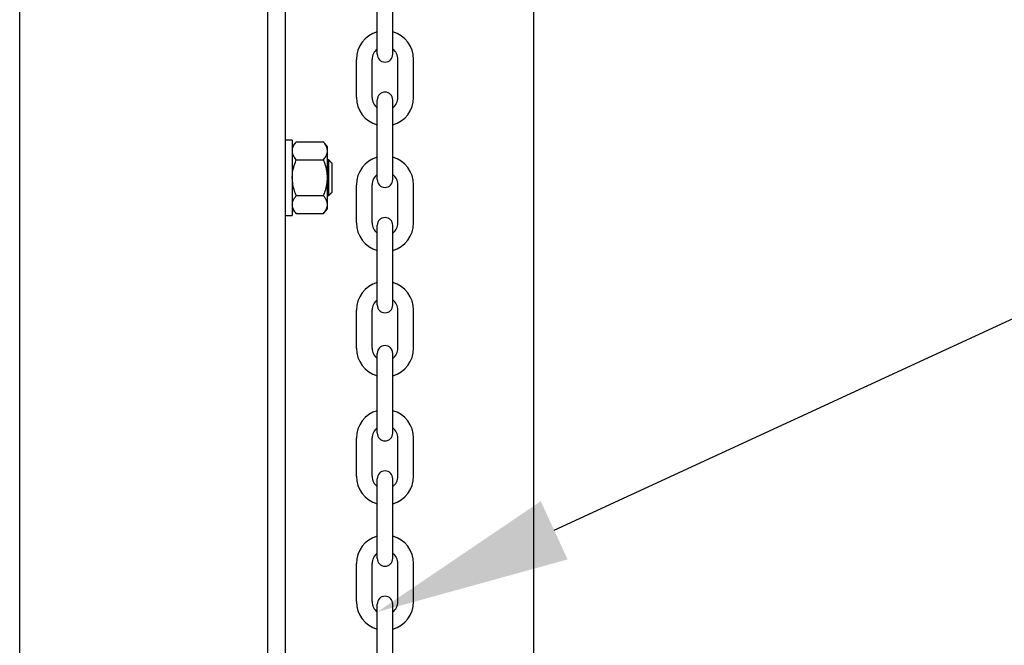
# Model space of a CAD drawing. Header units: inches. Extents: x 170 to 312, y 215 to 248.
# Tile 273 of 286: x 304.538 to 305.011, y 243.325 to 243.626. Entities that reach past the tile are written whole.
import ezdxf
from ezdxf import colors
from ezdxf.entities.mleader import LeaderData, LeaderLine
from ezdxf.math import Vec2, Vec3

# ---------------------------------------------------------------- set-up
doc = ezdxf.new("R2010")
doc.units = ezdxf.units.IN
doc.header["$LTSCALE"] = 0.25
doc.header["$MEASUREMENT"] = 0
doc.layers.add('ANNOTATIONS', color=1, linetype='Continuous')
doc.layers.add('MOTOR RH', color=7, linetype='Continuous')
doc.styles.add('ARIAL', font='arial.ttf', dxfattribs={"height": 0.09375})

msp = doc.modelspace()

# ---------------------------------------------------------------- linework, layer by layer
at = {"layer": 'MOTOR RH'}
for p, q in [((304.5376216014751, 240.1052927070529), (304.5376216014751, 244.325046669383)), ((304.6569831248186, 240.3825349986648), (304.6569831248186, 244.2991927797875)), ((304.665508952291, 240.3718777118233), (304.665508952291, 244.2991927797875)), ((304.7848704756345, 240.1052927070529), (304.7848704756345, 244.299997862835)), ((304.7095804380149, 243.6090825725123), (304.7095804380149, 243.6473597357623)), ((304.7170893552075, 243.6090825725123), (304.7170893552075, 243.6473597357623)), ((304.6995990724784, 243.5882956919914), (304.6995990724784, 243.6066101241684)), ((304.707107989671, 243.5882956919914), (304.707107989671, 243.6066101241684)), ((304.7195618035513, 243.5882956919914), (304.7195618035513, 243.6066101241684)), ((304.7270707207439, 243.5882956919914), (304.7270707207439, 243.6066101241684)), ((304.7095804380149, 243.5488280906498), (304.7095804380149, 243.5871052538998)), ((304.7170893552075, 243.5488280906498), (304.7170893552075, 243.5871052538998)), ((304.6687487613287, 243.5678342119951), (304.6687487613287, 243.5316163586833)), ((304.6706670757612, 243.5669535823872), (304.68374568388, 243.5669535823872)), ((304.6856639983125, 243.5348049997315), (304.6856639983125, 243.5646455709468)), ((304.6706670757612, 243.5583393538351), (304.68374568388, 243.5583393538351)), ((304.6862846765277, 243.5411995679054), (304.6862846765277, 243.558251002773)), ((304.6878466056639, 243.5427613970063), (304.6878466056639, 243.5566891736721)), ((304.6995990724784, 243.5280412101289), (304.6995990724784, 243.5463556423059)), ((304.707107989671, 243.5280412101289), (304.707107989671, 243.5463556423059)), ((304.7195618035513, 243.5280412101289), (304.7195618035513, 243.5463556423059)), ((304.7270707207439, 243.5280412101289), (304.7270707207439, 243.5463556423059)), ((304.6706670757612, 243.5411112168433), (304.68374568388, 243.5411112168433)), ((304.6706670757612, 243.5324969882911), (304.68374568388, 243.5324969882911)), ((304.7095804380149, 243.4885736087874), (304.7095804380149, 243.5268507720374)), ((304.7170893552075, 243.4885736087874), (304.7170893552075, 243.5268507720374)), ((304.6995990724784, 243.4677867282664), (304.6995990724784, 243.4861011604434)), ((304.707107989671, 243.4677867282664), (304.707107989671, 243.4861011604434)), ((304.7195618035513, 243.4677867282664), (304.7195618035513, 243.4861011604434)), ((304.7270707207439, 243.4677867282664), (304.7270707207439, 243.4861011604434)), ((304.7095804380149, 243.4270371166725), (304.7095804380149, 243.4653142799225)), ((304.7170893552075, 243.4270371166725), (304.7170893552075, 243.4653142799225)), ((304.6995990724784, 243.4062502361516), (304.6995990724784, 243.4245646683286)), ((304.707107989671, 243.4062502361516), (304.707107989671, 243.4245646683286)), ((304.7195618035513, 243.4062502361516), (304.7195618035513, 243.4245646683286)), ((304.7270707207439, 243.4062502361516), (304.7270707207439, 243.4245646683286)), ((304.7095804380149, 243.36678263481), (304.7095804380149, 243.4050597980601)), ((304.7170893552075, 243.36678263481), (304.7170893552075, 243.4050597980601)), ((304.6995990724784, 243.3459957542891), (304.6995990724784, 243.3643101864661)), ((304.707107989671, 243.3459957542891), (304.707107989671, 243.3643101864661)), ((304.7195618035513, 243.3459957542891), (304.7195618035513, 243.3643101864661)), ((304.7270707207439, 243.3459957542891), (304.7270707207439, 243.3643101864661)), ((304.7095804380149, 243.3065281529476), (304.7095804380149, 243.3448053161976)), ((304.7170893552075, 243.3065281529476), (304.7170893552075, 243.3448053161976))]:
    msp.add_line(p, q, dxfattribs=at)
for centre, radius, start, end in [((304.7133348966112, 243.6066101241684), 0.01373582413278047, 105.8627163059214, 180), ((304.7133348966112, 243.6066101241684), 0.01373582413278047, 0, 74.13728369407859), ((304.7133348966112, 243.6066101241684), 0.006226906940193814, 127.0808355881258, 180), ((304.7133348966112, 243.6090825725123), 0.003754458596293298, 180, 0), ((304.7133348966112, 243.6066101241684), 0.006226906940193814, 0, 52.91916441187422), ((304.7133348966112, 243.5871052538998), 0.003754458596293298, 0, 180), ((304.7133348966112, 243.5882956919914), 0.01373582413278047, 180, 254.1372836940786), ((304.7133348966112, 243.5882956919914), 0.006226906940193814, 180, 232.9191644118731), ((304.7133348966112, 243.5882956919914), 0.01373582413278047, 285.8627163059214, 0), ((304.7133348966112, 243.5882956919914), 0.006226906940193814, 307.0808355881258, 0), ((304.7133348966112, 243.5463556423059), 0.01373582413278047, 105.8627163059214, 180), ((304.7133348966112, 243.5463556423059), 0.01373582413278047, 0, 74.13728369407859), ((304.7133348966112, 243.5463556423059), 0.006226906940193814, 127.0808355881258, 180), ((304.7133348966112, 243.5488280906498), 0.003754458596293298, 180, 0), ((304.7133348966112, 243.5463556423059), 0.006226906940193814, 0, 52.91916441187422), ((304.7133348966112, 243.5268507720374), 0.003754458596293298, 0, 180), ((304.7133348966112, 243.5280412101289), 0.01373582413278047, 180, 254.1372836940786), ((304.7133348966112, 243.5280412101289), 0.006226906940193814, 180, 232.9191644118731), ((304.7133348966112, 243.5280412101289), 0.01373582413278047, 285.8627163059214, 0), ((304.7133348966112, 243.5280412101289), 0.006226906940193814, 307.0808355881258, 0), ((304.7133348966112, 243.4861011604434), 0.01373582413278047, 105.8627163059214, 180), ((304.7133348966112, 243.4861011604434), 0.01373582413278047, 0, 74.13728369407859), ((304.7133348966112, 243.4861011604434), 0.006226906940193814, 127.0808355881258, 180), ((304.7133348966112, 243.4861011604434), 0.006226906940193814, 0, 52.91916441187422), ((304.7133348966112, 243.4885736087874), 0.003754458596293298, 180, 0), ((304.7133348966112, 243.4677867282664), 0.01373582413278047, 180, 254.1372836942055), ((304.7133348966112, 243.4677867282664), 0.006226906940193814, 180, 232.9191644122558), ((304.7133348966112, 243.4653142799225), 0.003754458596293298, 0, 180), ((304.7133348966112, 243.4677867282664), 0.01373582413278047, 285.8627163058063, 0), ((304.7133348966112, 243.4677867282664), 0.006226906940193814, 307.0808355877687, 0), ((304.7133348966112, 243.4245646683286), 0.01373582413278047, 105.8627163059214, 180), ((304.7133348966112, 243.4245646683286), 0.01373582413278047, 0, 74.13728369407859), ((304.7133348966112, 243.4245646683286), 0.006226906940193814, 127.0808355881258, 180), ((304.7133348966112, 243.4245646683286), 0.006226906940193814, 0, 52.91916441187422), ((304.7133348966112, 243.4270371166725), 0.003754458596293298, 180, 0), ((304.7133348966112, 243.4062502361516), 0.01373582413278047, 180, 254.1372836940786), ((304.7133348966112, 243.4062502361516), 0.006226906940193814, 180, 232.9191644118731), ((304.7133348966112, 243.4050597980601), 0.003754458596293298, 0, 180), ((304.7133348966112, 243.4062502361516), 0.01373582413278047, 285.8627163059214, 0), ((304.7133348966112, 243.4062502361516), 0.006226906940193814, 307.0808355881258, 0), ((304.7133348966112, 243.3643101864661), 0.01373582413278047, 105.8627163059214, 180), ((304.7133348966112, 243.3643101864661), 0.01373582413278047, 0, 74.13728369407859), ((304.7133348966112, 243.3643101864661), 0.006226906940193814, 127.0808355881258, 180), ((304.7133348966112, 243.3643101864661), 0.006226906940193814, 0, 52.91916441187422), ((304.7133348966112, 243.36678263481), 0.003754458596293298, 180, 0), ((304.7133348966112, 243.3448053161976), 0.003754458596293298, 0, 180), ((304.7133348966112, 243.3459957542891), 0.01373582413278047, 180, 254.1372836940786), ((304.7133348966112, 243.3459957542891), 0.006226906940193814, 180, 232.9191644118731), ((304.7133348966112, 243.3459957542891), 0.01373582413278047, 285.8627163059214, 0), ((304.7133348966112, 243.3459957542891), 0.006226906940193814, 307.0808355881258, 0)]:
    msp.add_arc(centre, radius, start, end, dxfattribs=at)
for points in [[(304.6687487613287, 243.5678342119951), (304.665508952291, 243.5678342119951)], [(304.6706670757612, 243.5669535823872), (304.6687487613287, 243.5646455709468)], [(304.6856639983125, 243.5646455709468), (304.68374568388, 243.5669535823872)], [(304.6862846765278, 243.558251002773), (304.6856639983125, 243.558251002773)], [(304.6878466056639, 243.5566891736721), (304.6862846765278, 243.558251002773)], [(304.6862846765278, 243.5411995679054), (304.6878466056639, 243.5427613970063)], [(304.6856639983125, 243.5411995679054), (304.6862846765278, 243.5411995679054)], [(304.6687487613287, 243.5348049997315), (304.6706670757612, 243.5324969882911)], [(304.68374568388, 243.5324969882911), (304.6856639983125, 243.5348049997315)], [(304.665508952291, 243.5316163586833), (304.6687487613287, 243.5316163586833)]]:
    msp.add_open_spline(points, degree=1, dxfattribs=at)
for points, knots in [([(304.6687487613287, 243.5626464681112), (304.6688037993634, 243.5631701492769), (304.6689153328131, 243.5642313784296), (304.6696692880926, 243.56567216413), (304.6703629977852, 243.5665630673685), (304.6706670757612, 243.5669535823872)], [0, 0, 0, 0, 0.3536607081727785, 0.7166861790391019, 1, 1, 1, 1]), ([(304.6856639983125, 243.5626464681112), (304.6856089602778, 243.5631701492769), (304.6854974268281, 243.5642313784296), (304.6847434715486, 243.56567216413), (304.684049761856, 243.5665630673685), (304.68374568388, 243.5669535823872)], [0, 0, 0, 0, 0.3536607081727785, 0.7166861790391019, 1, 1, 1, 1]), ([(304.6706670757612, 243.5583393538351), (304.6702243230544, 243.5589228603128), (304.6693284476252, 243.560103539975), (304.6687981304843, 243.5615732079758), (304.6687587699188, 243.5624288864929), (304.6687487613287, 243.5626464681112)], [0, 0, 0, 0, 0.4215152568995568, 0.8529031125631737, 1, 1, 1, 1]), ([(304.68374568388, 243.5583393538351), (304.6841884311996, 243.5589228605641), (304.6850842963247, 243.5601035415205), (304.685614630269, 243.5615732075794), (304.6856539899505, 243.5624288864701), (304.6856639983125, 243.5626464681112)], [0, 0, 0, 0, 0.4215149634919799, 0.8529030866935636, 1, 1, 1, 1]), ([(304.6687487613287, 243.5497251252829), (304.6687527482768, 243.5500022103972), (304.6687729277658, 243.5514046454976), (304.6691483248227, 243.5539514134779), (304.6699348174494, 243.5565238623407), (304.6705170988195, 243.5579675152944), (304.6706670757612, 243.5583393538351)], [0, 0, 0, 0, 0.0936392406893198, 0.4739444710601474, 0.8645050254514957, 1, 1, 1, 1]), ([(304.6856639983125, 243.5497251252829), (304.6856600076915, 243.5500022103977), (304.6856398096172, 243.551404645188), (304.6852644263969, 243.5539514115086), (304.6844779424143, 243.5565238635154), (304.6838956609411, 243.5579675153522), (304.68374568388, 243.5583393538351)], [0, 0, 0, 0, 0.09363929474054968, 0.4739446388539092, 0.864504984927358, 0.9999999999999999, 0.9999999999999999, 0.9999999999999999, 0.9999999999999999]), ([(304.6706670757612, 243.5411112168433), (304.6703823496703, 243.5418398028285), (304.6697063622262, 243.5435695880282), (304.6689297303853, 243.5464451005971), (304.6688095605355, 243.5486231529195), (304.6687487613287, 243.5497251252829)], [0, 0, 0, 0, 0.2644523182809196, 0.6278541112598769, 1, 1, 1, 1]), ([(304.68374568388, 243.5411112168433), (304.6840304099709, 243.5418398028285), (304.684706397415, 243.5435695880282), (304.6854830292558, 243.5464451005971), (304.6856031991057, 243.5486231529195), (304.6856639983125, 243.5497251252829)], [0, 0, 0, 0, 0.2644523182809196, 0.6278541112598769, 1, 1, 1, 1]), ([(304.6687487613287, 243.5368041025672), (304.6688038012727, 243.5373276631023), (304.6689153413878, 243.5383886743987), (304.669669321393, 243.5398294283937), (304.6703630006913, 243.5407205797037), (304.6706670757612, 243.5411112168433)], [0, 0, 0, 0, 0.353643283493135, 0.7166688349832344, 1, 1, 1, 1]), ([(304.6856639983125, 243.5368041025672), (304.6856089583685, 243.5373276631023), (304.6854974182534, 243.5383886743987), (304.6847434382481, 243.5398294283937), (304.6840497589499, 243.5407205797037), (304.68374568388, 243.5411112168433)], [0, 0, 0, 0, 0.353643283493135, 0.7166688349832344, 1, 1, 1, 1]), ([(304.6706670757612, 243.5324969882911), (304.6702243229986, 243.5330804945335), (304.6693284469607, 243.534261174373), (304.6687981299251, 243.5357308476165), (304.6687587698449, 243.5365865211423), (304.6687487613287, 243.5368041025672)], [0, 0, 0, 0, 0.4215145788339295, 0.8529022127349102, 0.9999999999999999, 0.9999999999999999, 0.9999999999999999, 0.9999999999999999]), ([(304.68374568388, 243.5324969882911), (304.6841884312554, 243.5330804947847), (304.6850842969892, 243.5342611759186), (304.6856146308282, 243.5357308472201), (304.6856539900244, 243.5365865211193), (304.6856639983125, 243.5368041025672)], [0, 0, 0, 0, 0.4215142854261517, 0.8529021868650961, 1, 1, 1, 1])]:
    msp.add_open_spline(points, degree=3, knots=knots, dxfattribs=at)

# ---------------------------------------------------------------- leaders
at = {"layer": 'ANNOTATIONS'}
ml = msp.add_multileader_mtext('Standard', dxfattribs=at)
ml.set_content('HAND CHAIN', color=256, style='ARIAL')
ml.set_leader_properties()
ml.build(insert=Vec2(0, 0))
ml.multileader.update_dxf_attribs({"dogleg_length": 0.36, "arrow_head_size": 0.09375})
ctx = ml.context
ctx.base_point, ctx.char_height, ctx.arrow_head_size, ctx.landing_gap_size, ctx.plane_origin = Vec3(305.5673938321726, 243.6913318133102), 0.09375, 0.09375, 0.09, Vec3(304.7823564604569, 243.2581039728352)
notes = []
notes.append((ctx, [(0, (1, 1, 0), (305.4694368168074, 243.6913318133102), (1, 0), 0.09795701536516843, [(0, [(304.7095804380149, 243.3410280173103)], 0, [])])]))
ctx.mtext.insert, ctx.mtext.flow_direction = Vec3(305.6573938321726, 243.7390061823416), 5
for ctx, leaders in notes:
    for number, flags, end, landing, length, lines in leaders:
        leader = LeaderData()
        leader.index, (leader.has_last_leader_line, leader.has_dogleg_vector, leader.attachment_direction) = number, flags
        leader.last_leader_point, leader.dogleg_vector, leader.dogleg_length = Vec3(end), Vec3(landing), length
        for number, points, colour, breaks in lines:
            line = LeaderLine()
            line.index, line.vertices, line.color, line.breaks = number, Vec3.list(points), colors.encode_raw_color(colour), breaks
            leader.lines.append(line)
        ctx.leaders.append(leader)

doc.saveas('drawing.dxf')
